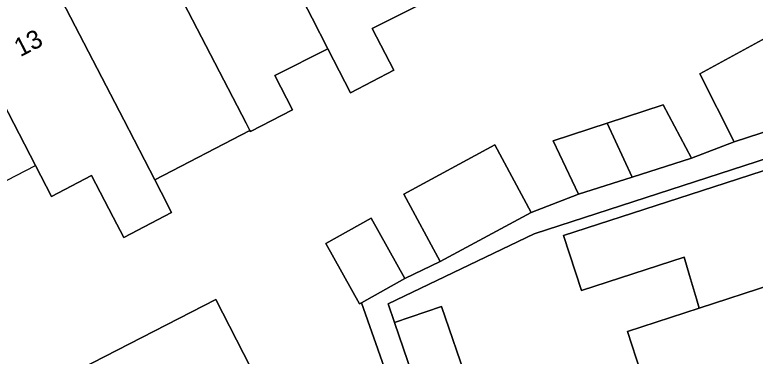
# Model space of a CAD drawing. Extents: x 158086 to 159499, y 382904 to 383981.
# Drawn here: x 159323.64 to 159363.89, y 383335.35 to 383353.89 of the extents above; entities that cross this region are included whole.
import ezdxf

# ---------------------------------------------------------------- set-up
doc = ezdxf.new("R2010")
doc.units = 0
for name, color, linetype in [('IMGEO_Erf', 7, 'Continuous'), ('IMGEO_Pand', 7, 'Continuous'), ('IMGEO_Pand_nummerreeks', 7, 'Continuous'), ('IMGEO_Pand_overbouw', 7, 'Continuous'), ('IMGEO_Voetpad_open', 7, 'Continuous')]:
    doc.layers.add(name, color=color, linetype=linetype)

msp = doc.modelspace()

# ---------------------------------------------------------------- linework, layer by layer
at = {"layer": 'IMGEO_Erf'}
for points in [[(159345.925, 383354.585), (159343.076, 383353.156), (159344.254, 383350.886), (159341.892, 383349.66), (159340.665, 383352.037), (159337.773, 383350.589), (159338.738, 383348.729), (159336.457, 383347.545), (159336.421, 383347.615), (159331.25, 383344.933), (159331.599, 383344.256), (159332.168, 383343.153), (159329.563, 383341.801), (159328.992, 383342.901), (159327.819, 383345.161), (159325.642, 383344.03), (159324.767, 383345.716), (159322.985, 383349.151)], [(159344.845, 383331.569), (159342.497, 383338.254), (159342.386, 383338.192), (159340.55, 383341.469), (159343.01, 383342.847), (159344.846, 383339.57), (159346.77, 383340.487), (159344.788, 383344.153), (159349.731, 383346.825), (159351.712, 383343.16), (159354.28, 383344.15), (159352.913, 383347.039), (159355.849, 383348.007), (159358.885, 383349.001), (159360.433, 383346.105), (159362.738, 383346.991), (159360.878, 383350.682), (159364.86, 383352.86)], [(159370.695, 383348.093), (159351.874, 383342), (159343.93, 383338.202), (159344.287, 383337.176), (159346.828, 383338.049), (159348.259, 383333.881)], [(159364.077, 383321.523), (159363.363, 383323.721), (159361.363, 383323.071), (159360.491, 383325.765), (159358.831, 383330.893), (159356.952, 383336.696), (159360.849, 383337.962), (159360.698, 383338.469), (159360.324, 383339.728), (159360.028, 383340.724), (159354.44, 383338.909), (159353.47, 383341.906), (159362.251, 383344.748), (159367.008, 383346.288)], [(159327.189, 383334.65), (159334.564, 383338.431), (159339.437, 383328.926)]]:
    msp.add_lwpolyline(points, dxfattribs=at)
at = {"layer": 'IMGEO_Pand'}
for points in [[(159340.977, 383364.117), (159335.811, 383361.438), (159339.805, 383353.703), (159340.665, 383352.037), (159341.892, 383349.66), (159344.254, 383350.886), (159343.076, 383353.156), (159345.925, 383354.585), (159345.197, 383355.987), (159344.905, 383356.551)], [(159335.811, 383361.438), (159330.644, 383358.757), (159336.217, 383348.008), (159336.421, 383347.615), (159336.457, 383347.545), (159338.738, 383348.729), (159337.773, 383350.589), (159340.665, 383352.037), (159339.805, 383353.703)], [(159330.644, 383358.757), (159325.479, 383356.077), (159329.572, 383348.19), (159331.25, 383344.933), (159336.421, 383347.615), (159336.217, 383348.008)], [(159325.479, 383356.077), (159320.682, 383353.589), (159322.985, 383349.151), (159324.767, 383345.716), (159325.642, 383344.03), (159327.819, 383345.161), (159328.992, 383342.901), (159329.563, 383341.801), (159332.168, 383343.153), (159331.599, 383344.256), (159331.25, 383344.933), (159329.572, 383348.19)], [(159362.738, 383346.991), (159366.366, 383348.178), (159364.86, 383352.86), (159360.878, 383350.682)], [(159355.849, 383348.007), (159357.203, 383345.079), (159360.433, 383346.105), (159358.885, 383349.001)], [(159355.849, 383348.007), (159352.913, 383347.039), (159354.28, 383344.15), (159357.203, 383345.079)], [(159351.712, 383343.16), (159349.731, 383346.825), (159344.788, 383344.153), (159346.77, 383340.487)], [(159360.849, 383337.962), (159368.849, 383340.564), (159368.757, 383340.848), (159369.146, 383341.279), (159368.658, 383342.785), (159368.104, 383342.904), (159367.008, 383346.288), (159362.251, 383344.748), (159353.47, 383341.906), (159354.44, 383338.909), (159360.028, 383340.724), (159360.324, 383339.728), (159360.698, 383338.469)], [(159343.01, 383342.847), (159340.55, 383341.469), (159342.386, 383338.192), (159342.497, 383338.254), (159344.846, 383339.57)], [(159370.317, 383337.519), (159369.799, 383337.63), (159368.849, 383340.564), (159360.849, 383337.962), (159356.952, 383336.696), (159358.831, 383330.893), (159370.678, 383334.925), (159370.453, 383335.621), (159370.806, 383336.011)], [(159334.564, 383338.431), (159327.189, 383334.65), (159327.365, 383334.319), (159333.885, 383321.949), (159341.114, 383325.655), (159339.437, 383328.926)], [(159344.287, 383337.176), (159345.721, 383333.002), (159348.259, 383333.881), (159346.828, 383338.049)]]:
    msp.add_lwpolyline(points, close=True, dxfattribs=at)
at = {"layer": 'IMGEO_Pand_overbouw'}
msp.add_lwpolyline([(159324.767, 383345.716), (159322.985, 383349.151), (159320.682, 383353.589), (159318.605, 383352.511), (159320.908, 383348.073), (159322.69, 383344.638)], close=True, dxfattribs=at)
at = {"layer": 'IMGEO_Voetpad_open'}
for points in [[(159366.366, 383348.178), (159362.738, 383346.991), (159360.433, 383346.105), (159357.203, 383345.079), (159354.28, 383344.15), (159351.712, 383343.16), (159346.77, 383340.487), (159344.846, 383339.57), (159342.497, 383338.254), (159344.845, 383331.569)], [(159345.721, 383333.002), (159344.287, 383337.176), (159343.93, 383338.202), (159351.874, 383342), (159370.695, 383348.093)]]:
    msp.add_lwpolyline(points, dxfattribs=at)

# ---------------------------------------------------------------- texts
at = {"layer": 'IMGEO_Pand_nummerreeks'}
msp.add_text('13', height=1, rotation=27.416, dxfattribs=at).set_placement((159323.938, 383351.583))

doc.saveas('drawing.dxf')
